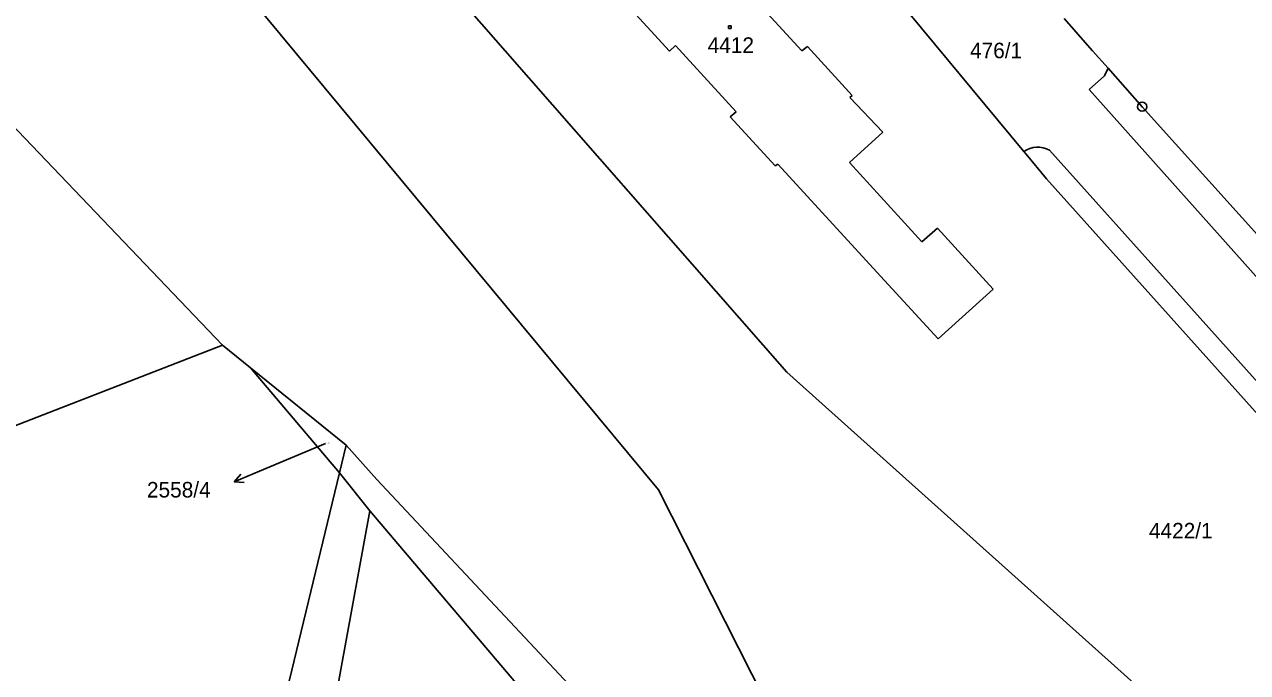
# Model space of a CAD drawing. Extents: x -468021 to -466942, y -1130484 to -1128584.
# Drawn here: x -467823.5 to -467690, y -1129387.9 to -1129317.2 of the extents above; entities that cross this region are included whole.
import ezdxf

# ---------------------------------------------------------------- set-up
doc = ezdxf.new("R2010")
doc.units = 0
doc.layers.add('DKM', color=7, linetype='Continuous')

msp = doc.modelspace()

# ---------------------------------------------------------------- linework, layer by layer
at = {"layer": 'DKM'}
for p, q in [((-467740.28, -1129355.1), (-467888.17, -1129186.34)), ((-467754.27, -1129367.96), (-467901.5, -1129190.64)), ((-467758.49, -1129277.85), (-467714.39, -1129331.06)), ((-467841.16, -1129311.06), (-467801.89, -1129352.16)), ((-467745.2, -1129312.88), (-467738.63, -1129320.06)), ((-467753.07, -1129320.09), (-467757.95, -1129314.77)), ((-467706.89, -1129320.05), (-467709.99, -1129316.54)), ((-467746.65, -1129317.33), (-467746.35, -1129317.33)), ((-467746.65, -1129317.63), (-467746.65, -1129317.33)), ((-467746.35, -1129317.63), (-467746.65, -1129317.63)), ((-467746.35, -1129317.33), (-467746.35, -1129317.63)), ((-467753.07, -1129320.09), (-467752.41, -1129319.49)), ((-467752.41, -1129319.49), (-467745.81, -1129326.7)), ((-467738.63, -1129320.06), (-467738.02, -1129319.58)), ((-467738.02, -1129319.58), (-467733.14, -1129324.93)), ((-467705.2, -1129321.95), (-467706.89, -1129320.05)), ((-467705.6, -1129322.78), (-467705.2, -1129321.95)), ((-467701.48, -1129326.16), (-467705.2, -1129321.95)), ((-467707.28, -1129324.28), (-467705.6, -1129322.78)), ((-467638.74, -1129400.97), (-467707.28, -1129324.28)), ((-467733.14, -1129324.93), (-467733.39, -1129325.16)), ((-467733.39, -1129325.16), (-467729.8, -1129328.95)), ((-467746.46, -1129327.27), (-467745.81, -1129326.7)), ((-467741.53, -1129332.6), (-467746.46, -1129327.27)), ((-467683.26, -1129346.39), (-467701.48, -1129326.16)), ((-467729.8, -1129328.95), (-467733.44, -1129332.26)), ((-467714.39, -1129331.06), (-467714.15, -1129331.35)), ((-467711.94, -1129334.02), (-467714.15, -1129331.35)), ((-467711.58, -1129330.9), (-467608.39, -1129445.98)), ((-467741.25, -1129332.41), (-467741.53, -1129332.6)), ((-467729.61, -1129345.12), (-467741.25, -1129332.41)), ((-467733.44, -1129332.26), (-467725.53, -1129340.91)), ((-467711.94, -1129334.02), (-467609.05, -1129448.72)), ((-467725.53, -1129340.91), (-467723.82, -1129339.42)), ((-467723.82, -1129339.42), (-467717.73, -1129346.06)), ((-467723.74, -1129351.49), (-467729.61, -1129345.12)), ((-467717.73, -1129346.06), (-467723.74, -1129351.49)), ((-467868.63, -1129378.08), (-467801.89, -1129352.16)), ((-467801.89, -1129352.16), (-467798.83, -1129354.63)), ((-467798.83, -1129354.63), (-467788.38, -1129363.07)), ((-467789.11, -1129366.1), (-467798.83, -1129354.63)), ((-467609.29, -1129472.35), (-467740.28, -1129355.1)), ((-467790.63, -1129362.89), (-467797.84, -1129365.93)), ((-467788.38, -1129363.07), (-467789.11, -1129366.1)), ((-467788.38, -1129363.07), (-467785.02, -1129366.82)), ((-467797.84, -1129365.93), (-467800.6, -1129367.09)), ((-467800.6, -1129367.09), (-467799.88, -1129366.25)), ((-467800.6, -1129367.09), (-467799.49, -1129367.17)), ((-467796.09, -1129394.95), (-467789.11, -1129366.1)), ((-467785.79, -1129370.24), (-467789.11, -1129366.1)), ((-467785.02, -1129366.82), (-467753.84, -1129400.1)), ((-467719.35, -1129436.84), (-467754.27, -1129367.96)), ((-467799.37, -1129444.33), (-467785.79, -1129370.24)), ((-467731.68, -1129433.88), (-467785.79, -1129370.24))]:
    msp.add_line(p, q, dxfattribs=at)
for radius in [0.5, 0.01]:
    msp.add_circle((-467701.48, -1129326.16), radius, dxfattribs=at)
msp.add_arc((-467712.86, -1129333.21), 2.64, 61.0293, 125.4885, dxfattribs=at)

# ---------------------------------------------------------------- texts
for s, height, p in [('4412', 1.7, (-467748.91, -1129320.29)), ('476/1', 1.7, (-467720.27, -1129320.87)), ('2558/4', 0.1, (-467790.63, -1129362.89)), ('2558/4', 1.7, (-467810.12, -1129368.79)), ('4422/1', 1.7, (-467700.74, -1129373.26))]:
    msp.add_text(s, height=height, dxfattribs=at).set_placement(p)

doc.saveas('drawing.dxf')
